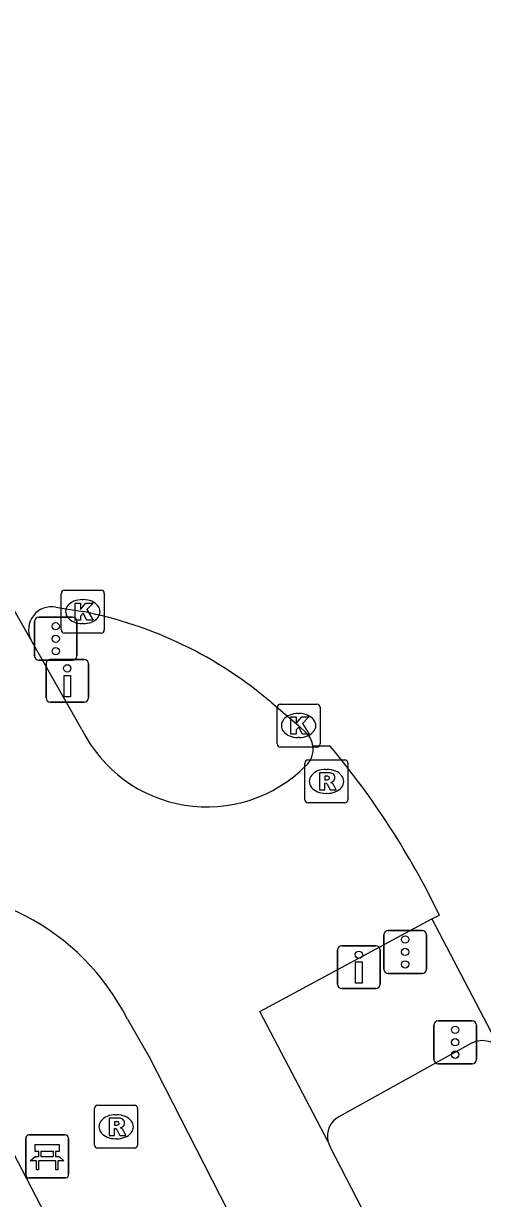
# Model space of a CAD drawing. Extents: x 158838 to 160074, y 386376 to 387776.
# Drawn here: x 159777.73 to 159788.42, y 387734.03 to 387761.42 of the extents above; entities that cross this region are included whole.
import ezdxf

# ---------------------------------------------------------------- set-up
doc = ezdxf.new("R2010")
doc.units = 0
for name, color, linetype in [('IMGEO_Bank', 7, 'Continuous'), ('IMGEO_Drukknoppaal', 7, 'Continuous'), ('IMGEO_Fietspad_gesloten', 7, 'Continuous'), ('IMGEO_Kolk', 7, 'Continuous'), ('IMGEO_OVBaan_gesloten', 7, 'Continuous'), ('IMGEO_Rijbaan_regionaal_gesloten', 7, 'Continuous'), ('IMGEO_Rioolput', 7, 'Continuous'), ('IMGEO_Verkeersregelinstallatiepaal', 7, 'Continuous'), ('IMGEO_Voetpad_open', 7, 'Continuous')]:
    doc.layers.add(name, color=color, linetype=linetype)

msp = doc.modelspace()

# ---------------------------------------------------------------- linework, layer by layer
at = {"layer": 'IMGEO_Bank'}
for p, q in [((159777.856, 387735.513), (159778.697, 387735.513)), ((159778.697, 387735.513), (159777.856, 387735.513)), ((159777.781, 387734.588), (159777.781, 387735.429)), ((159777.781, 387735.429), (159777.781, 387734.588)), ((159778.781, 387735.438), (159778.781, 387734.597)), ((159778.781, 387734.597), (159778.781, 387735.438)), ((159778.09, 387735.019), (159778.09, 387735.125)), ((159778.134, 387735.125), (159778.134, 387735.019)), ((159778.422, 387735.131), (159778.14, 387735.131)), ((159778.14, 387735.013), (159778.422, 387735.013)), ((159778.428, 387735.019), (159778.428, 387735.125)), ((159778.472, 387735.125), (159778.472, 387735.019)), ((159778.478, 387734.911), (159778.085, 387734.911)), ((159778.706, 387734.513), (159777.865, 387734.513)), ((159777.865, 387734.513), (159778.706, 387734.513))]:
    msp.add_line(p, q, dxfattribs=at)
for points in [[(159778.084, 387735.131), (159777.998, 387735.131), (159777.998, 387735.292), (159778.561, 387735.292), (159778.561, 387735.131), (159778.478, 387735.131)], [(159778.028, 387734.911), (159777.886, 387734.911), (159777.998, 387735.013), (159778.084, 387735.013)], [(159778.478, 387735.013), (159778.561, 387735.013), (159778.673, 387734.911), (159778.534, 387734.911)], [(159778.078, 387734.904), (159778.078, 387734.697), (159778.035, 387734.697), (159778.035, 387734.904)], [(159778.528, 387734.904), (159778.528, 387734.697), (159778.484, 387734.697), (159778.484, 387734.904)]]:
    msp.add_lwpolyline(points, dxfattribs=at)
for centre, radius, start, end in [((159777.859, 387735.435), 0.0779, 92.4484, 184.2845), ((159777.859, 387735.435), 0.0779, 92.4484, 184.2845), ((159778.703, 387735.435), 0.0779, 2.4484, 94.2845), ((159778.703, 387735.435), 0.0779, 2.4484, 94.2845), ((159778.083, 387735.124), 0.00671, 2.8957, 87.1043), ((159778.083, 387735.02), 0.00671, 272.8957, 357.1043), ((159778.14, 387735.124), 0.00671, 92.8957, 177.1043), ((159778.14, 387735.02), 0.00671, 182.8957, 267.1043), ((159778.422, 387735.124), 0.00671, 2.8957, 87.1043), ((159778.422, 387735.02), 0.00671, 272.8957, 357.1043), ((159778.479, 387735.124), 0.00671, 92.8957, 177.1043), ((159778.479, 387735.02), 0.00671, 182.8957, 267.1043), ((159778.028, 387734.904), 0.00671, 2.8957, 87.1043), ((159778.085, 387734.904), 0.00671, 92.8957, 177.1043), ((159778.477, 387734.904), 0.00671, 2.8957, 87.1043), ((159778.534, 387734.904), 0.00671, 92.8957, 177.1043), ((159777.859, 387734.591), 0.0779, 182.4484, 274.2845), ((159777.859, 387734.591), 0.0779, 182.4484, 274.2845), ((159778.703, 387734.591), 0.0779, 272.4484, 4.2845), ((159778.703, 387734.591), 0.0779, 272.4484, 4.2845)]:
    msp.add_arc(centre, radius, start, end, dxfattribs=at)
at = {"layer": 'IMGEO_Drukknoppaal'}
for p, q in [((159778.254, 387745.698), (159778.254, 387746.498)), ((159778.254, 387746.498), (159778.254, 387745.698)), ((159778.354, 387746.598), (159779.144, 387746.598)), ((159779.144, 387746.598), (159778.354, 387746.598)), ((159779.244, 387746.498), (159779.244, 387745.698)), ((159779.244, 387745.698), (159779.244, 387746.498)), ((159779.144, 387745.598), (159778.354, 387745.598)), ((159778.354, 387745.598), (159779.144, 387745.598)), ((159785.147, 387739.924), (159785.937, 387739.924)), ((159785.937, 387739.924), (159785.147, 387739.924)), ((159785.047, 387739.024), (159785.047, 387739.824)), ((159785.047, 387739.824), (159785.047, 387739.024)), ((159786.037, 387739.824), (159786.037, 387739.024)), ((159786.037, 387739.024), (159786.037, 387739.824)), ((159785.937, 387738.924), (159785.147, 387738.924)), ((159785.147, 387738.924), (159785.937, 387738.924))]:
    msp.add_line(p, q, dxfattribs=at)
for points in [[(159778.824, 387746.223), (159778.824, 387745.723), (159778.674, 387745.723), (159778.674, 387746.223), (159778.824, 387746.223)], [(159785.617, 387739.549), (159785.617, 387739.049), (159785.467, 387739.049), (159785.467, 387739.549), (159785.617, 387739.549)]]:
    msp.add_lwpolyline(points, dxfattribs=at)
for centre in [(159778.749, 387746.388), (159785.542, 387739.714)]:
    msp.add_circle(centre, 0.085, dxfattribs=at)
for centre, start, end in [((159778.354, 387746.498), 90, 180), ((159778.354, 387746.498), 90, 180), ((159779.144, 387746.498), 0, 90), ((159779.144, 387746.498), 360, 90), ((159778.354, 387745.698), 180, 270), ((159778.354, 387745.698), 180, 270), ((159779.144, 387745.698), 270, 0), ((159779.144, 387745.698), 270, 0), ((159785.147, 387739.824), 90, 180), ((159785.147, 387739.824), 90, 180), ((159785.937, 387739.824), 0, 90), ((159785.937, 387739.824), 360, 90), ((159785.147, 387739.024), 180, 270), ((159785.147, 387739.024), 180, 270), ((159785.937, 387739.024), 270, 0), ((159785.937, 387739.024), 270, 0)]:
    msp.add_arc(centre, 0.1, start, end, dxfattribs=at)
at = {"layer": 'IMGEO_Fietspad_gesloten'}
for points in [[(159779.091, 387744.962), (159777.938, 387746.993), (159777.901, 387747.058)], [(159784.823, 387735.367), (159783.235, 387738.39), (159787.242, 387740.551)], [(159780.151, 387738.209), (159780.655, 387737.335), (159783.039, 387732.666), (159788.294, 387722.376), (159791.972, 387715.284), (159797.019, 387706.102), (159803.726, 387694.112), (159806.338, 387689.746), (159815.623, 387674.5), (159818.276, 387670.315), (159826.023, 387658.1), (159833.006, 387647.118), (159879.811, 387573.352)], [(159880.809, 387577.075), (159874.975, 387586.268), (159863.98, 387603.593), (159852.453, 387621.756), (159843.141, 387636.429), (159835.33, 387648.736), (159833.038, 387652.388), (159829.85, 387657.415), (159817.955, 387676.175), (159817.438, 387677.018), (159807.769, 387692.795), (159806.757, 387694.576), (159802.161, 387702.665), (159796.063, 387713.69), (159795.583, 387714.591), (159792.975, 387719.482), (159790.028, 387725.242), (159788.916, 387727.414), (159784.884, 387735.22)]]:
    msp.add_lwpolyline(points, dxfattribs=at)
for centre, radius, start, end in [((159782.001, 387746.406), 3.248, 206.3855, 315.2816), ((159783.955, 387744.505), 0.523, 312.5768, 8.0205), ((159775.238, 387735.738), 5.5, 26.7011, 98.4352), ((159785.335, 387735.493), 0.527, 193.8583, 211.2152)]:
    msp.add_arc(centre, radius, start, end, dxfattribs=at)
at = {"layer": 'IMGEO_Kolk'}
for p, q in [((159778.611, 387747.284), (159778.611, 387748.136)), ((159778.686, 387748.21), (159779.538, 387748.21)), ((159779.612, 387748.136), (159779.612, 387747.284)), ((159779.099, 387747.99), (159779.124, 387747.99)), ((159779.122, 387747.43), (159779.097, 387747.43)), ((159779.538, 387747.21), (159778.686, 387747.21)), ((159783.638, 387744.629), (159783.638, 387745.481)), ((159783.713, 387745.555), (159784.565, 387745.555)), ((159784.639, 387745.481), (159784.639, 387744.629)), ((159784.126, 387745.335), (159784.151, 387745.335)), ((159784.565, 387744.555), (159783.713, 387744.555)), ((159784.149, 387744.775), (159784.124, 387744.775))]:
    msp.add_line(p, q, dxfattribs=at)
for points in [[(159778.611, 387747.284), (159778.611, 387748.136)], [(159778.686, 387748.21), (159779.538, 387748.21)], [(159779.612, 387748.136), (159779.612, 387747.284)], [(159778.932, 387747.91), (159779.055, 387747.91), (159779.055, 387747.759), (159779.185, 387747.91), (159779.349, 387747.91), (159779.203, 387747.759), (159779.356, 387747.51), (159779.204, 387747.51), (159779.119, 387747.674), (159779.055, 387747.607), (159779.055, 387747.51), (159778.932, 387747.51), (159778.932, 387747.91)], [(159779.538, 387747.21), (159778.686, 387747.21)], [(159783.638, 387744.629), (159783.638, 387745.481)], [(159783.713, 387745.555), (159784.565, 387745.555)], [(159784.639, 387745.481), (159784.639, 387744.629)], [(159783.959, 387745.255), (159784.082, 387745.255), (159784.082, 387745.104), (159784.212, 387745.255), (159784.376, 387745.255), (159784.23, 387745.104), (159784.383, 387744.855), (159784.231, 387744.855), (159784.146, 387745.019), (159784.082, 387744.952), (159784.082, 387744.855), (159783.959, 387744.855), (159783.959, 387745.255)], [(159784.565, 387744.555), (159783.713, 387744.555)]]:
    msp.add_lwpolyline(points, dxfattribs=at)
for centre, start, end in [((159778.688, 387748.134), 91.552, 178.448), ((159778.688, 387748.134), 91.552, 178.448), ((159779.536, 387748.134), 1.552, 88.448), ((159779.536, 387748.134), 1.552, 88.448), ((159778.688, 387747.286), 181.552, 268.448), ((159778.688, 387747.286), 181.552, 268.448), ((159779.536, 387747.286), 271.552, 358.448), ((159779.536, 387747.286), 271.552, 358.448), ((159783.715, 387745.479), 91.552, 178.448), ((159783.715, 387745.479), 91.552, 178.448), ((159784.563, 387745.479), 1.552, 88.448), ((159784.563, 387745.479), 1.552, 88.448), ((159783.715, 387744.631), 181.552, 268.448), ((159783.715, 387744.631), 181.552, 268.448), ((159784.563, 387744.631), 271.552, 358.448), ((159784.563, 387744.631), 271.552, 358.448)]:
    msp.add_arc(centre, 0.0765, start, end, dxfattribs=at)
for centre, major_axis, ratio, start_param, end_param in [((159779.098, 387747.71), (-0.387, 0.002), 0.722429, 4.712389, 7.853982), ((159779.123, 387747.71), (-0.39, 0.002), 0.717154, 1.570796, 4.712389), ((159784.125, 387745.055), (-0.387, 0.002), 0.722429, 4.712389, 7.853982), ((159784.15, 387745.055), (-0.39, 0.002), 0.717154, 1.570796, 4.712389)]:
    msp.add_ellipse(centre, major_axis=major_axis, ratio=ratio, start_param=start_param, end_param=end_param, dxfattribs=at)
at = {"layer": 'IMGEO_OVBaan_gesloten'}
msp.add_arc((160033.725, 387867.692), 264.021, 201.15951, 203.96995, dxfattribs=at)
at = {"layer": 'IMGEO_Rijbaan_regionaal_gesloten'}
for points in [[(159777.901, 387747.058), (159771.154, 387758.885)], [(159778.486, 387747.812), (159779.112, 387747.71)], [(159783.516, 387745.581), (159784.139, 387745.055), (159784.33, 387744.87)], [(159784.875, 387744.576), (159784.473, 387744.578)], [(159787.242, 387740.551), (159787.419, 387740.637)], [(159787.242, 387740.551), (159788.875, 387737.434)]]:
    msp.add_lwpolyline(points, dxfattribs=at)
for centre, radius, start, end in [((159778.381, 387747.289), 0.533, 78.6504, 205.7365), ((159777.295, 387738.332), 9.552, 49.3645, 79.035), ((159783.956, 387744.506), 0.522, 7.9581, 44.2263), ((159770.028, 387732.196), 19.332, 25.8904, 39.8224)]:
    msp.add_arc(centre, radius, start, end, dxfattribs=at)
at = {"layer": 'IMGEO_Rioolput'}
for p, q in [((159784.362, 387744.253), (159785.214, 387744.253)), ((159784.287, 387743.327), (159784.287, 387744.179)), ((159784.775, 387744.033), (159784.8, 387744.033)), ((159785.288, 387744.179), (159785.288, 387743.327)), ((159784.798, 387743.473), (159784.773, 387743.473)), ((159785.214, 387743.253), (159784.362, 387743.253)), ((159779.387, 387735.278), (159779.387, 387736.13)), ((159779.462, 387736.204), (159780.314, 387736.204)), ((159780.388, 387736.13), (159780.388, 387735.278)), ((159779.875, 387735.984), (159779.9, 387735.984)), ((159779.898, 387735.424), (159779.873, 387735.424)), ((159780.314, 387735.204), (159779.462, 387735.204))]:
    msp.add_line(p, q, dxfattribs=at)
for points in [[(159784.362, 387744.253), (159785.214, 387744.253)], [(159784.287, 387743.327), (159784.287, 387744.179)], [(159785.288, 387744.179), (159785.288, 387743.327)], [(159784.876, 387743.951), (159784.624, 387743.953), (159784.624, 387743.553)], [(159784.624, 387743.553), (159784.748, 387743.553), (159784.748, 387743.715), (159784.759, 387743.715)], [(159784.802, 387743.872), (159784.748, 387743.872), (159784.748, 387743.791)], [(159784.748, 387743.791), (159784.8, 387743.791)], [(159784.806, 387743.686), (159784.877, 387743.553), (159785.017, 387743.553), (159784.952, 387743.679)], [(159785.214, 387743.253), (159784.362, 387743.253)], [(159779.387, 387735.278), (159779.387, 387736.13)], [(159779.462, 387736.204), (159780.314, 387736.204)], [(159780.388, 387736.13), (159780.388, 387735.278)], [(159779.976, 387735.902), (159779.724, 387735.904), (159779.724, 387735.504)], [(159779.902, 387735.823), (159779.848, 387735.823), (159779.848, 387735.742)], [(159779.724, 387735.504), (159779.848, 387735.504), (159779.848, 387735.666), (159779.859, 387735.666)], [(159779.848, 387735.742), (159779.9, 387735.742)], [(159779.906, 387735.637), (159779.977, 387735.504), (159780.117, 387735.504), (159780.052, 387735.63)], [(159780.314, 387735.204), (159779.462, 387735.204)]]:
    msp.add_lwpolyline(points, dxfattribs=at)
for centre, radius, start, end in [((159784.364, 387744.177), 0.0765, 91.552, 178.448), ((159784.364, 387744.177), 0.0765, 91.552, 178.448), ((159785.212, 387744.177), 0.0765, 1.552, 88.448), ((159785.212, 387744.177), 0.0765, 1.552, 88.448), ((159784.758, 387743.662), 0.0533, 26.0293, 88.6989), ((159784.784, 387743.98), 0.19, 274.7715, 282.9687), ((159784.808, 387743.776), 0.0964, 77.0061, 93.1865), ((159784.822, 387743.833), 0.0378, 276.6634, 79.6772), ((159784.875, 387743.841), 0.109, 350.3612, 89.416), ((159784.873, 387743.841), 0.112, 277.5842, 350.9817), ((159784.857, 387743.626), 0.108, 29.5134, 73.7905), ((159784.364, 387743.329), 0.0765, 181.552, 268.448), ((159784.364, 387743.329), 0.0765, 181.552, 268.448), ((159785.212, 387743.329), 0.0765, 271.552, 358.448), ((159785.212, 387743.329), 0.0765, 271.552, 358.448), ((159779.464, 387736.128), 0.0765, 91.552, 178.448), ((159779.464, 387736.128), 0.0765, 91.552, 178.448), ((159780.312, 387736.128), 0.0765, 1.552, 88.448), ((159780.312, 387736.128), 0.0765, 1.552, 88.448), ((159779.908, 387735.727), 0.0964, 77.0061, 93.1865), ((159779.922, 387735.784), 0.0378, 276.6634, 79.6772), ((159779.975, 387735.792), 0.109, 350.3612, 89.416), ((159779.973, 387735.792), 0.112, 277.5842, 350.9817), ((159779.858, 387735.613), 0.0533, 26.0293, 88.6989), ((159779.884, 387735.931), 0.19, 274.7715, 282.9687), ((159779.957, 387735.577), 0.108, 29.5134, 73.7905), ((159779.464, 387735.28), 0.0765, 181.552, 268.448), ((159779.464, 387735.28), 0.0765, 181.552, 268.448), ((159780.312, 387735.28), 0.0765, 271.552, 358.448), ((159780.312, 387735.28), 0.0765, 271.552, 358.448)]:
    msp.add_arc(centre, radius, start, end, dxfattribs=at)
for centre, major_axis, ratio, start_param, end_param in [((159784.774, 387743.753), (-0.387, 0.002), 0.722429, 4.712389, 7.853982), ((159784.799, 387743.753), (-0.39, 0.002), 0.717154, 1.570796, 4.712389), ((159779.874, 387735.704), (-0.387, 0.002), 0.722429, 4.712389, 7.853982), ((159779.899, 387735.704), (-0.39, 0.002), 0.717154, 1.570796, 4.712389)]:
    msp.add_ellipse(centre, major_axis=major_axis, ratio=ratio, start_param=start_param, end_param=end_param, dxfattribs=at)
at = {"layer": 'IMGEO_Verkeersregelinstallatiepaal'}
for p, q in [((159778.085, 387747.579), (159778.875, 387747.579)), ((159778.875, 387747.579), (159778.085, 387747.579)), ((159777.985, 387746.679), (159777.985, 387747.479)), ((159777.985, 387747.479), (159777.985, 387746.679)), ((159778.975, 387747.479), (159778.975, 387746.679)), ((159778.975, 387746.679), (159778.975, 387747.479)), ((159778.875, 387746.579), (159778.085, 387746.579)), ((159778.085, 387746.579), (159778.875, 387746.579)), ((159786.127, 387739.378), (159786.127, 387740.178)), ((159786.127, 387740.178), (159786.127, 387739.378)), ((159786.227, 387740.278), (159787.017, 387740.278)), ((159787.017, 387740.278), (159786.227, 387740.278)), ((159787.117, 387740.178), (159787.117, 387739.378)), ((159787.117, 387739.378), (159787.117, 387740.178)), ((159787.017, 387739.278), (159786.227, 387739.278)), ((159786.227, 387739.278), (159787.017, 387739.278)), ((159787.291, 387737.274), (159787.291, 387738.074)), ((159787.291, 387738.074), (159787.291, 387737.274)), ((159787.391, 387738.174), (159788.181, 387738.174)), ((159788.181, 387738.174), (159787.391, 387738.174)), ((159788.281, 387738.074), (159788.281, 387737.274)), ((159788.281, 387737.274), (159788.281, 387738.074)), ((159788.181, 387737.174), (159787.391, 387737.174)), ((159787.391, 387737.174), (159788.181, 387737.174))]:
    msp.add_line(p, q, dxfattribs=at)
for centre in [(159778.48, 387747.369), (159778.48, 387747.079), (159778.48, 387746.789), (159786.622, 387740.068), (159786.622, 387739.778), (159786.622, 387739.488), (159787.786, 387737.964), (159787.786, 387737.674), (159787.786, 387737.384)]:
    msp.add_circle(centre, 0.085, dxfattribs=at)
for centre, start, end in [((159778.085, 387747.479), 90, 180), ((159778.085, 387747.479), 90, 180), ((159778.875, 387747.479), 0, 90), ((159778.875, 387747.479), 360, 90), ((159778.085, 387746.679), 180, 270), ((159778.085, 387746.679), 180, 270), ((159778.875, 387746.679), 270, 0), ((159778.875, 387746.679), 270, 0), ((159786.227, 387740.178), 90, 180), ((159786.227, 387740.178), 90, 180), ((159787.017, 387740.178), 0, 90), ((159787.017, 387740.178), 360, 90), ((159786.227, 387739.378), 180, 270), ((159786.227, 387739.378), 180, 270), ((159787.017, 387739.378), 270, 0), ((159787.017, 387739.378), 270, 0), ((159787.391, 387738.074), 90, 180), ((159787.391, 387738.074), 90, 180), ((159788.181, 387738.074), 0, 90), ((159788.181, 387738.074), 360, 90), ((159787.391, 387737.274), 180, 270), ((159787.391, 387737.274), 180, 270), ((159788.181, 387737.274), 270, 0), ((159788.181, 387737.274), 270, 0)]:
    msp.add_arc(centre, 0.1, start, end, dxfattribs=at)
at = {"layer": 'IMGEO_Voetpad_open'}
for points in [[(159788.165, 387737.649), (159785.077, 387735.937)], [(159772.336, 387733.768), (159772.89, 387734.085), (159773.004, 387733.906), (159776.933, 387736.16), (159779.861, 387730.53), (159781.878, 387731.579), (159786.741, 387721.915), (159789.53, 387716.531), (159791.466, 387712.89), (159801.538, 387694.795), (159804.103, 387690.368), (159812.278, 387676.931), (159816.771, 387669.751), (159826.345, 387654.607), (159831.762, 387646.265), (159859.272, 387602.912), (159879.426, 387571.152)]]:
    msp.add_lwpolyline(points, dxfattribs=at)
for centre, radius, start, end in [((159788.414, 387737.19), 0.522, 27.8419, 118.4637), ((159785.318, 387735.488), 0.509, 118.214, 193.7492)]:
    msp.add_arc(centre, radius, start, end, dxfattribs=at)

doc.saveas('drawing.dxf')
